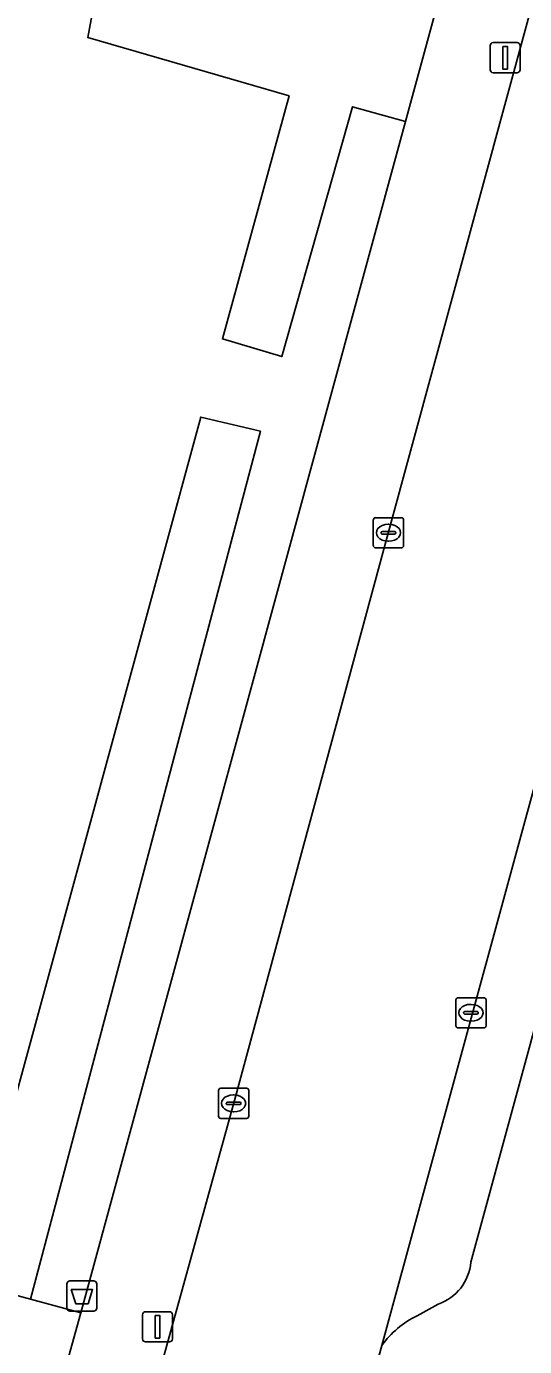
# Model space of a CAD drawing. Extents: x 158031 to 159244, y 380104 to 381214.
# Drawn here: x 158748.37 to 158764.86, y 380782.23 to 380825.96 of the extents above; entities that cross this region are included whole.
import ezdxf

# ---------------------------------------------------------------- set-up
doc = ezdxf.new("R2010")
doc.units = 0
for name, color, linetype in [('IMGEO_Afvalbak', 7, 'Continuous'), ('IMGEO_Groenvoorziening', 7, 'Continuous'), ('IMGEO_Haag', 7, 'Continuous'), ('IMGEO_Kolk', 7, 'Continuous'), ('IMGEO_Lichtmast', 7, 'Continuous'), ('IMGEO_Parkeervlak_open', 7, 'Continuous'), ('IMGEO_Rijbaan_lokaal_gesloten', 7, 'Continuous'), ('IMGEO_Voetpad_open', 7, 'Continuous')]:
    doc.layers.add(name, color=color, linetype=linetype)

msp = doc.modelspace()

# ---------------------------------------------------------------- linework, layer by layer
at = {"layer": 'IMGEO_Afvalbak'}
for p, q in [((158749.711, 380783.507), (158749.711, 380784.307)), ((158749.711, 380784.307), (158749.711, 380783.507)), ((158749.811, 380784.407), (158750.601, 380784.407)), ((158750.601, 380784.407), (158749.811, 380784.407)), ((158750.701, 380784.307), (158750.701, 380783.507)), ((158750.701, 380783.507), (158750.701, 380784.307)), ((158750.601, 380783.407), (158749.811, 380783.407)), ((158749.811, 380783.407), (158750.601, 380783.407))]:
    msp.add_line(p, q, dxfattribs=at)
msp.add_lwpolyline([(158749.854, 380784.121), (158750.558, 380784.121), (158750.409, 380783.651), (158750.003, 380783.651), (158749.854, 380784.121)], dxfattribs=at)
for centre, start, end in [((158749.811, 380784.307), 90, 180), ((158749.811, 380784.307), 90, 180), ((158750.601, 380784.307), 0, 90), ((158750.601, 380784.307), 360, 90), ((158749.811, 380783.507), 180, 270), ((158749.811, 380783.507), 180, 270), ((158750.601, 380783.507), 270, 0), ((158750.601, 380783.507), 270, 0)]:
    msp.add_arc(centre, 0.1, start, end, dxfattribs=at)
at = {"layer": 'IMGEO_Groenvoorziening'}
msp.add_lwpolyline([(158772.083, 380863.803), (158771.987, 380863.828), (158769.855, 380864.396), (158768.069, 380858.231), (158761.735, 380834.83), (158745.377, 380839.439), (158744.82, 380835.905), (158745.615, 380834.678), (158749.29, 380833.365), (158751.463, 380831.316), (158750.398, 380825.593), (158757.066, 380823.659), (158754.86, 380815.614), (158756.82, 380815.025), (158759.163, 380823.3), (158760.917, 380822.818)], close=True, dxfattribs=at)
for points in [[(158747.457, 380788.504), (158754.141, 380813.021), (158756.116, 380812.55), (158748.505, 380783.802), (158750.166, 380783.353), (158760.917, 380822.818), (158759.163, 380823.3), (158756.82, 380815.025), (158754.86, 380815.614), (158757.066, 380823.659), (158750.398, 380825.593), (158751.463, 380831.316), (158749.29, 380833.365), (158745.615, 380834.678)], [(158748.505, 380783.802), (158756.116, 380812.55), (158754.141, 380813.021), (158747.457, 380788.504), (158742.721, 380789.711)], [(158740.276, 380786.025), (158748.505, 380783.802)]]:
    msp.add_lwpolyline(points, dxfattribs=at)
at = {"layer": 'IMGEO_Haag'}
msp.add_lwpolyline([(158772.083, 380863.803), (158771.987, 380863.828), (158769.855, 380864.396), (158768.069, 380858.231), (158761.735, 380834.83), (158745.377, 380839.439), (158744.82, 380835.905), (158745.615, 380834.678), (158749.29, 380833.365), (158751.463, 380831.316), (158750.398, 380825.593), (158757.066, 380823.659), (158754.86, 380815.614), (158756.82, 380815.025), (158759.163, 380823.3), (158760.917, 380822.818)], close=True, dxfattribs=at)
for points in [[(158748.505, 380783.802), (158756.116, 380812.55), (158754.141, 380813.021), (158747.457, 380788.504), (158742.721, 380789.711)], [(158740.276, 380786.025), (158748.505, 380783.802)]]:
    msp.add_lwpolyline(points, dxfattribs=at)
at = {"layer": 'IMGEO_Kolk'}
for p, q in [((158759.853, 380808.764), (158759.853, 380809.616)), ((158759.928, 380809.69), (158760.78, 380809.69)), ((158760.341, 380809.47), (158760.366, 380809.47)), ((158760.854, 380809.616), (158760.854, 380808.764)), ((158760.112, 380809.184), (158760.112, 380809.196)), ((158760.55, 380809.147), (158760.152, 380809.147)), ((158760.155, 380809.233), (158760.553, 380809.233)), ((158760.596, 380809.196), (158760.596, 380809.184)), ((158760.78, 380808.69), (158759.928, 380808.69)), ((158760.364, 380808.91), (158760.339, 380808.91)), ((158762.584, 380792.862), (158762.584, 380793.714)), ((158762.659, 380793.788), (158763.511, 380793.788)), ((158763.585, 380793.714), (158763.585, 380792.862)), ((158762.843, 380793.282), (158762.843, 380793.294)), ((158762.886, 380793.331), (158763.284, 380793.331)), ((158763.072, 380793.568), (158763.097, 380793.568)), ((158763.327, 380793.294), (158763.327, 380793.282)), ((158763.281, 380793.245), (158762.883, 380793.245)), ((158763.095, 380793.008), (158763.07, 380793.008)), ((158763.511, 380792.788), (158762.659, 380792.788)), ((158754.727, 380789.863), (158754.727, 380790.715)), ((158754.802, 380790.789), (158755.654, 380790.789)), ((158755.728, 380790.715), (158755.728, 380789.863)), ((158754.986, 380790.283), (158754.986, 380790.295)), ((158755.424, 380790.246), (158755.026, 380790.246)), ((158755.029, 380790.332), (158755.427, 380790.332)), ((158755.215, 380790.569), (158755.24, 380790.569)), ((158755.47, 380790.295), (158755.47, 380790.283)), ((158755.654, 380789.789), (158754.802, 380789.789)), ((158755.238, 380790.009), (158755.213, 380790.009))]:
    msp.add_line(p, q, dxfattribs=at)
for points in [[(158759.853, 380808.764), (158759.853, 380809.616)], [(158759.928, 380809.69), (158760.78, 380809.69)], [(158760.854, 380809.616), (158760.854, 380808.764)], [(158760.78, 380808.69), (158759.928, 380808.69)], [(158762.584, 380792.862), (158762.584, 380793.714)], [(158762.659, 380793.788), (158763.511, 380793.788)], [(158763.585, 380793.714), (158763.585, 380792.862)], [(158763.511, 380792.788), (158762.659, 380792.788)], [(158754.727, 380789.863), (158754.727, 380790.715)], [(158754.802, 380790.789), (158755.654, 380790.789)], [(158755.728, 380790.715), (158755.728, 380789.863)], [(158755.654, 380789.789), (158754.802, 380789.789)]]:
    msp.add_lwpolyline(points, dxfattribs=at)
for centre, radius, start, end in [((158759.93, 380809.614), 0.0765, 91.552, 178.448), ((158759.93, 380809.614), 0.0765, 91.552, 178.448), ((158760.778, 380809.614), 0.0765, 1.552, 88.448), ((158760.778, 380809.614), 0.0765, 1.552, 88.448), ((158760.152, 380809.193), 0.0403, 85.8775, 175.7526), ((158760.149, 380809.183), 0.0366, 178.938, 274.7102), ((158760.553, 380809.19), 0.043, 264.8664, 352.4533), ((158760.557, 380809.195), 0.0386, 1.7309, 96.639), ((158759.93, 380808.766), 0.0765, 181.552, 268.448), ((158759.93, 380808.766), 0.0765, 181.552, 268.448), ((158760.778, 380808.766), 0.0765, 271.552, 358.448), ((158760.778, 380808.766), 0.0765, 271.552, 358.448), ((158762.661, 380793.712), 0.0765, 91.552, 178.448), ((158762.661, 380793.712), 0.0765, 91.552, 178.448), ((158763.509, 380793.712), 0.0765, 1.552, 88.448), ((158763.509, 380793.712), 0.0765, 1.552, 88.448), ((158762.883, 380793.291), 0.0403, 85.8775, 175.7526), ((158762.88, 380793.281), 0.0366, 178.938, 274.7102), ((158763.284, 380793.288), 0.043, 264.8664, 352.4533), ((158763.288, 380793.293), 0.0386, 1.7309, 96.639), ((158762.661, 380792.864), 0.0765, 181.552, 268.448), ((158762.661, 380792.864), 0.0765, 181.552, 268.448), ((158763.509, 380792.864), 0.0765, 271.552, 358.448), ((158763.509, 380792.864), 0.0765, 271.552, 358.448), ((158754.804, 380790.713), 0.0765, 91.552, 178.448), ((158754.804, 380790.713), 0.0765, 91.552, 178.448), ((158755.652, 380790.713), 0.0765, 1.552, 88.448), ((158755.652, 380790.713), 0.0765, 1.552, 88.448), ((158755.026, 380790.292), 0.0403, 85.8775, 175.7526), ((158755.023, 380790.282), 0.0366, 178.938, 274.7102), ((158755.427, 380790.289), 0.043, 264.8664, 352.4533), ((158755.431, 380790.294), 0.0386, 1.7309, 96.639), ((158754.804, 380789.865), 0.0765, 181.552, 268.448), ((158754.804, 380789.865), 0.0765, 181.552, 268.448), ((158755.652, 380789.865), 0.0765, 271.552, 358.448), ((158755.652, 380789.865), 0.0765, 271.552, 358.448)]:
    msp.add_arc(centre, radius, start, end, dxfattribs=at)
for centre, major_axis, ratio, start_param, end_param in [((158760.34, 380809.19), (-0.387, 0.002), 0.722429, 4.712389, 7.853982), ((158760.365, 380809.19), (-0.39, 0.002), 0.717154, 1.570796, 4.712389), ((158763.071, 380793.288), (-0.387, 0.002), 0.722429, 4.712389, 7.853982), ((158763.096, 380793.288), (-0.39, 0.002), 0.717154, 1.570796, 4.712389), ((158755.214, 380790.289), (-0.387, 0.002), 0.722429, 4.712389, 7.853982), ((158755.239, 380790.289), (-0.39, 0.002), 0.717154, 1.570796, 4.712389)]:
    msp.add_ellipse(centre, major_axis=major_axis, ratio=ratio, start_param=start_param, end_param=end_param, dxfattribs=at)
at = {"layer": 'IMGEO_Lichtmast'}
for p, q in [((158763.72, 380824.526), (158763.72, 380825.326)), ((158763.72, 380825.326), (158763.72, 380824.526)), ((158763.82, 380825.426), (158764.61, 380825.426)), ((158764.61, 380825.426), (158763.82, 380825.426)), ((158764.71, 380825.326), (158764.71, 380824.526)), ((158764.71, 380824.526), (158764.71, 380825.326)), ((158764.61, 380824.426), (158763.82, 380824.426)), ((158763.82, 380824.426), (158764.61, 380824.426)), ((158752.212, 380782.487), (158752.212, 380783.287)), ((158752.212, 380783.287), (158752.212, 380782.487)), ((158752.312, 380783.387), (158753.102, 380783.387)), ((158753.102, 380783.387), (158752.312, 380783.387)), ((158753.202, 380783.287), (158753.202, 380782.487)), ((158753.202, 380782.487), (158753.202, 380783.287)), ((158753.102, 380782.387), (158752.312, 380782.387)), ((158752.312, 380782.387), (158753.102, 380782.387))]:
    msp.add_line(p, q, dxfattribs=at)
for points in [[(158764.14, 380825.301), (158764.29, 380825.301), (158764.29, 380824.551), (158764.14, 380824.551), (158764.14, 380825.301)], [(158752.632, 380783.262), (158752.782, 380783.262), (158752.782, 380782.512), (158752.632, 380782.512), (158752.632, 380783.262)]]:
    msp.add_lwpolyline(points, dxfattribs=at)
for centre, start, end in [((158763.82, 380825.326), 90, 180), ((158763.82, 380825.326), 90, 180), ((158764.61, 380825.326), 0, 90), ((158764.61, 380825.326), 360, 90), ((158763.82, 380824.526), 180, 270), ((158763.82, 380824.526), 180, 270), ((158764.61, 380824.526), 270, 0), ((158764.61, 380824.526), 270, 0), ((158752.312, 380783.287), 90, 180), ((158752.312, 380783.287), 90, 180), ((158753.102, 380783.287), 0, 90), ((158753.102, 380783.287), 360, 90), ((158752.312, 380782.487), 180, 270), ((158752.312, 380782.487), 180, 270), ((158753.102, 380782.487), 270, 0), ((158753.102, 380782.487), 270, 0)]:
    msp.add_arc(centre, 0.1, start, end, dxfattribs=at)
at = {"layer": 'IMGEO_Parkeervlak_open'}
for points in [[(158778.178, 380848.268), (158768.374, 380812.489), (158760.134, 380782.268)], [(158763.078, 380785.027), (158772.291, 380818.858), (158773.022, 380821.544), (158779.157, 380844.073)], [(158761.3, 380783.252), (158762.001, 380783.64)]]:
    msp.add_lwpolyline(points, dxfattribs=at)
for centre, radius, start, end in [((158761.483, 380785.154), 1.601, 288.9015, 355.4401), ((158762.63, 380780.493), 3.062, 115.7365, 144.5862)]:
    msp.add_arc(centre, radius, start, end, dxfattribs=at)
at = {"layer": 'IMGEO_Rijbaan_lokaal_gesloten'}
for points in [[(158784.101, 380896.122), (158783.703, 380894.654), (158781.361, 380886.49), (158775.96, 380866.603), (158775.886, 380866.332), (158774.97, 380863.046), (158774.889, 380862.743), (158772.023, 380852.047), (158768.48, 380838.891), (158765.747, 380829.052), (158760.35, 380809.173), (158755.257, 380790.385), (158752.254, 380779.513), (158750.012, 380771.396), (158744.634, 380751.499), (158751.504, 380749.724), (158751.581, 380750), (158752.309, 380753.826), (158752.844, 380755.73), (158756.779, 380770.121)], [(158756.779, 380770.121), (158757.877, 380773.966), (158758.227, 380775.254), (158758.78, 380777.291), (158759.803, 380781.055), (158760.134, 380782.268), (158768.374, 380812.489), (158778.178, 380848.268), (158779.101, 380851.692), (158784.884, 380873.387), (158785.066, 380874.083), (158785.402, 380875.317), (158790.521, 380894.13), (158790.698, 380894.779), (158789.662, 380895.082)]]:
    msp.add_lwpolyline(points, dxfattribs=at)
at = {"layer": 'IMGEO_Voetpad_open'}
for points in [[(158744.634, 380751.499), (158750.012, 380771.396), (158752.254, 380779.513), (158755.257, 380790.385), (158760.35, 380809.173), (158765.747, 380829.052), (158768.48, 380838.891), (158772.023, 380852.047), (158774.889, 380862.743), (158774.356, 380862.896), (158773.834, 380863.046), (158773.909, 380863.324), (158772.083, 380863.803), (158760.917, 380822.818), (158750.166, 380783.353), (158749.379, 380780.49), (158742.931, 380756.845)], [(158779.157, 380844.073), (158773.022, 380821.544), (158772.291, 380818.858), (158763.078, 380785.027)], [(158760.134, 380782.268), (158759.803, 380781.055), (158758.78, 380777.291), (158758.227, 380775.254), (158763.05, 380773.944), (158765.189, 380781.261), (158765.98, 380784.171), (158767.054, 380788.121), (158768.818, 380794.613), (158769.074, 380795.55), (158771.552, 380804.667), (158773.048, 380810.17)], [(158762.001, 380783.64), (158761.3, 380783.252)]]:
    msp.add_lwpolyline(points, dxfattribs=at)
msp.add_lwpolyline([(158729.019, 380789.067), (158703.65, 380795.922), (158702.928, 380793.044), (158732.159, 380785.144), (158734.258, 380784.577), (158739.67, 380783.181), (158741.686, 380782.634), (158742.532, 380782.405), (158749.379, 380780.49), (158750.166, 380783.353), (158748.505, 380783.802), (158740.276, 380786.025)], close=True, dxfattribs=at)
for centre, radius, start, end in [((158761.483, 380785.154), 1.601, 288.9015, 355.4401), ((158762.63, 380780.493), 3.062, 115.7365, 144.5862)]:
    msp.add_arc(centre, radius, start, end, dxfattribs=at)

doc.saveas('drawing.dxf')
